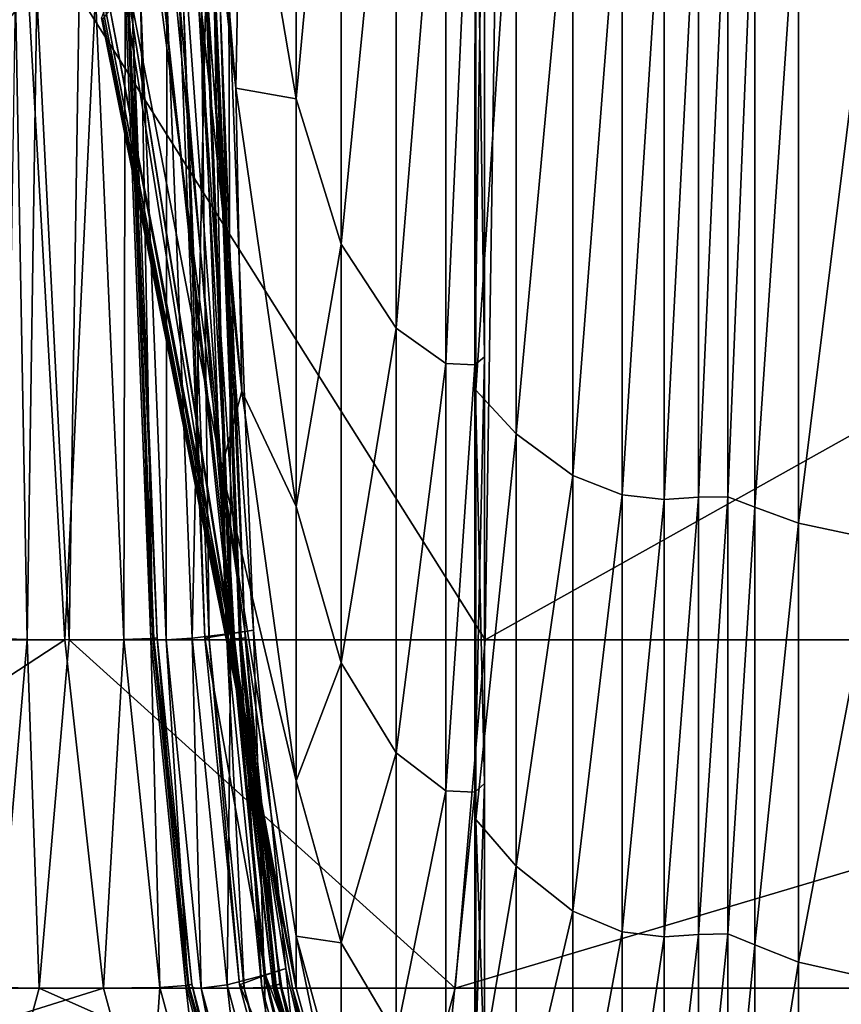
# Model space of a CAD drawing. Header units: millimetres. Extents: x 2387 to 13955, y -4964 to 364.
# Tile 283 of 656: x 7073 to 7088, y -4953 to -4935. Entities that reach past the tile are written whole.
import ezdxf

# ---------------------------------------------------------------- set-up
doc = ezdxf.new("R2010")
doc.units = ezdxf.units.MM
doc.header["$MEASUREMENT"] = 0
doc.layers.add('Predefinito', color=7, linetype='Continuous', true_color=0x000000)

msp = doc.modelspace()

# ---------------------------------------------------------------- linework, layer by layer
at = {"layer": 'Predefinito'}
for points in [[(7075.229, -4919.074, 1163.713), (7074.786, -4919.768, 1154.252), (7076.632, -4935.862, 1145.532)], [(7076.632, -4935.862, 1145.532), (7076.743, -4930.193, 1161.208), (7075.229, -4919.074, 1163.713)], [(7074.786, -4919.768, 1154.252), (7075.229, -4927.177, 1137.242), (7076.743, -4941.425, 1124.561)], [(7076.743, -4941.425, 1124.561), (7076.632, -4935.862, 1145.532), (7074.786, -4919.768, 1154.252)], [(7073.42, -4920.154, 1120.984), (7074.061, -4930.869, 1086.335), (7076.366, -4942.845, 1094.338)], [(7076.366, -4942.845, 1094.338), (7074.334, -4921.906, 1131.363), (7073.42, -4920.154, 1120.984)], [(7075.229, -4927.177, 1137.242), (7074.334, -4921.906, 1131.363), (7076.366, -4942.845, 1094.338)], [(7076.743, -4930.193, 1161.208), (7077.737, -4936.057, 1161.528), (7077.737, -4924.818, 1177.881)], [(7078.563, -4927.177, 1179.765), (7077.737, -4924.818, 1177.881), (7077.737, -4936.057, 1161.528)], [(7076.366, -4942.845, 1094.338), (7076.743, -4941.425, 1124.561), (7075.229, -4927.177, 1137.242)], [(7077.737, -4936.057, 1161.528), (7078.563, -4938.727, 1162.958), (7078.563, -4927.177, 1179.765)], [(7079.573, -4928.535, 1180.85), (7078.563, -4927.177, 1179.765), (7078.563, -4938.727, 1162.958)], [(7078.563, -4938.727, 1162.958), (7079.573, -4940.265, 1163.781), (7079.573, -4928.535, 1180.85)], [(7080.486, -4929.113, 1181.312), (7079.573, -4928.535, 1180.85), (7079.573, -4940.265, 1163.781)], [(7081.02, -4940.94, 1164.142), (7081.193, -4940.791, 1164.063), (7081.194, -4929.001, 1181.224)], [(7081.194, -4929.001, 1181.224), (7081.021, -4929.131, 1181.327), (7081.02, -4940.94, 1164.142)], [(7081.021, -4929.131, 1181.327), (7081.194, -4929.001, 1181.224), (7081.193, -4940.791, 1164.063)], [(7079.573, -4940.265, 1163.781), (7080.486, -4940.919, 1164.132), (7080.486, -4929.113, 1181.312)], [(7081.021, -4929.131, 1181.327), (7080.486, -4929.113, 1181.312), (7080.486, -4940.919, 1164.132)], [(7080.486, -4940.919, 1164.132), (7081.02, -4940.94, 1164.142), (7081.021, -4929.131, 1181.327)], [(7081.036, -4929.542, 1181.654), (7081.021, -4929.131, 1181.327), (7081.02, -4940.94, 1164.142)], [(7081.193, -4940.791, 1164.063), (7081.02, -4940.94, 1164.142), (7081.021, -4929.131, 1181.327)], [(7081.02, -4940.94, 1164.142), (7081.036, -4941.405, 1164.391), (7081.036, -4929.542, 1181.654)], [(7081.776, -4930.25, 1182.22), (7081.036, -4929.542, 1181.654), (7081.036, -4941.405, 1164.391)], [(7077.737, -4936.057, 1161.528), (7076.743, -4930.193, 1161.208), (7076.632, -4935.862, 1145.532)], [(7081.036, -4941.405, 1164.391), (7081.776, -4942.207, 1164.821), (7081.776, -4930.25, 1182.22)], [(7082.813, -4930.927, 1182.76), (7081.776, -4930.25, 1182.22), (7081.776, -4942.207, 1164.821)], [(7074.061, -4930.869, 1086.335), (7074.244, -4934.443, 1032.956), (7076.497, -4946.061, 1032.982)], [(7076.497, -4946.061, 1032.982), (7076.366, -4942.845, 1094.338), (7074.061, -4930.869, 1086.335)], [(7081.776, -4942.207, 1164.821), (7082.813, -4942.973, 1165.231), (7082.813, -4930.927, 1182.76)], [(7083.719, -4931.239, 1183.01), (7082.813, -4930.927, 1182.76), (7082.813, -4942.973, 1165.231)], [(7082.813, -4942.973, 1165.231), (7083.719, -4943.327, 1165.421), (7083.719, -4931.239, 1183.01)], [(7084.491, -4931.314, 1183.07), (7083.719, -4931.239, 1183.01), (7083.719, -4943.327, 1165.421)], [(7083.719, -4943.327, 1165.421), (7084.491, -4943.412, 1165.466), (7084.491, -4931.314, 1183.07)], [(7084.491, -4943.412, 1165.466), (7085.124, -4943.37, 1165.444), (7085.124, -4931.278, 1183.041)], [(7085.124, -4931.278, 1183.041), (7084.491, -4931.314, 1183.07), (7084.491, -4943.412, 1165.466)], [(7085.124, -4943.37, 1165.444), (7085.663, -4943.363, 1165.44), (7085.663, -4931.272, 1183.037)], [(7085.663, -4931.272, 1183.037), (7085.124, -4931.278, 1183.041), (7085.124, -4943.37, 1165.444)], [(7086.157, -4931.439, 1183.17), (7085.663, -4931.272, 1183.037), (7085.663, -4943.363, 1165.44)], [(7085.663, -4943.363, 1165.44), (7086.157, -4943.552, 1165.542), (7086.157, -4931.439, 1183.17)], [(7086.959, -4931.699, 1183.396), (7086.157, -4931.439, 1183.17), (7086.157, -4943.552, 1165.542)], [(7086.157, -4943.552, 1165.542), (7086.959, -4943.847, 1165.699), (7086.959, -4931.699, 1183.396)], [(7088.424, -4931.972, 1183.671), (7086.959, -4931.699, 1183.396), (7086.959, -4943.847, 1165.699)], [(7086.959, -4943.847, 1165.699), (7088.424, -4944.156, 1165.865), (7088.424, -4931.972, 1183.671)], [(7076.501, -4934.077, 789.338), (7076.079, -4934.103, 789.281), (7076.538, -4945.87, 789.279)], [(7076.103, -4934.103, 789.49), (7076.501, -4934.077, 789.338), (7076.954, -4945.811, 789.336)], [(7076.538, -4945.87, 789.279), (7076.954, -4945.811, 789.336), (7076.501, -4934.077, 789.338)], [(7072.828, -4934.156, 775.519), (7062.077, -4934.156, 730.32), (7062.944, -4945.989, 730.311)], [(7062.944, -4945.989, 730.311), (7073.492, -4945.989, 775.509), (7072.828, -4934.156, 775.519)], [(7072.8, -4945.985, 435.732), (7072.411, -4945.968, 433.922), (7072.59, -4934.148, 433.914)], [(7072.59, -4934.148, 433.914), (7072.981, -4934.155, 435.723), (7072.8, -4945.985, 435.732)], [(7073.573, -4945.99, 440.836), (7072.8, -4945.985, 435.732), (7072.981, -4934.155, 435.723)], [(7074.055, -4934.153, 780.565), (7072.828, -4934.156, 775.519), (7073.492, -4945.989, 775.509)], [(7072.981, -4934.155, 435.723), (7073.755, -4934.156, 440.823), (7073.573, -4945.99, 440.836)], [(7073.492, -4945.989, 775.509), (7074.574, -4945.983, 780.558), (7074.055, -4934.153, 780.565)], [(7081.205, -4945.989, 486.021), (7073.573, -4945.99, 440.836), (7073.755, -4934.156, 440.823)], [(7073.755, -4934.156, 440.823), (7081.386, -4934.156, 486.009), (7081.205, -4945.989, 486.021)], [(7074.602, -4934.145, 782.35), (7074.055, -4934.153, 780.565), (7074.574, -4945.983, 780.558)], [(7074.326, -4934.424, 844.542), (7074.666, -4934.223, 817.219), (7076.553, -4946.006, 817.224)], [(7074.574, -4945.983, 780.558), (7075.071, -4945.964, 782.344), (7074.602, -4934.145, 782.35)], [(7074.72, -4934.139, 782.519), (7074.602, -4934.145, 782.35), (7075.071, -4945.964, 782.344)], [(7074.638, -4934.153, 783.667), (7074.659, -4934.145, 782.715), (7075.128, -4945.964, 782.71)], [(7074.878, -4934.156, 786.099), (7074.638, -4934.153, 783.667), (7075.11, -4945.983, 783.661)], [(7075.128, -4945.964, 782.71), (7075.11, -4945.983, 783.661), (7074.638, -4934.153, 783.667)], [(7074.659, -4934.145, 782.715), (7074.72, -4934.139, 782.519), (7075.188, -4945.952, 782.513)], [(7075.188, -4945.952, 782.513), (7075.128, -4945.964, 782.71), (7074.659, -4934.145, 782.715)], [(7074.666, -4934.223, 817.219), (7075.305, -4934.156, 803.576), (7076.565, -4945.989, 803.575)], [(7076.565, -4945.989, 803.575), (7076.553, -4946.006, 817.224), (7074.666, -4934.223, 817.219)], [(7075.071, -4945.964, 782.344), (7075.188, -4945.952, 782.513), (7074.72, -4934.139, 782.519)], [(7075.363, -4934.143, 788.481), (7074.878, -4934.156, 786.099), (7075.35, -4945.989, 786.094)], [(7075.11, -4945.983, 783.661), (7075.35, -4945.989, 786.094), (7074.878, -4934.156, 786.099)], [(7075.305, -4934.156, 803.576), (7075.937, -4934.153, 798.425), (7076.607, -4945.983, 798.423)], [(7076.607, -4945.983, 798.423), (7076.565, -4945.989, 803.575), (7075.305, -4934.156, 803.576)], [(7075.35, -4945.989, 786.094), (7075.832, -4945.959, 788.477), (7075.363, -4934.143, 788.481)], [(7076.079, -4934.103, 789.281), (7075.363, -4934.143, 788.481), (7075.832, -4945.959, 788.477)], [(7075.59, -4934.143, 790.433), (7076.103, -4934.103, 789.49), (7076.563, -4945.87, 789.488)], [(7075.666, -4934.156, 792.863), (7075.59, -4934.143, 790.433), (7076.06, -4945.959, 790.43)], [(7076.563, -4945.87, 789.488), (7076.06, -4945.959, 790.43), (7075.59, -4934.143, 790.433)], [(7075.992, -4934.153, 795.286), (7075.666, -4934.156, 792.863), (7076.139, -4945.989, 792.861)], [(7076.06, -4945.959, 790.43), (7076.139, -4945.989, 792.861), (7075.666, -4934.156, 792.863)], [(7075.832, -4945.959, 788.477), (7076.538, -4945.87, 789.279), (7076.079, -4934.103, 789.281)], [(7075.937, -4934.153, 798.425), (7076.259, -4934.145, 796.575), (7076.73, -4945.964, 796.574)], [(7076.73, -4945.964, 796.574), (7076.607, -4945.983, 798.423), (7075.937, -4934.153, 798.425)], [(7076.231, -4934.145, 796.206), (7075.992, -4934.153, 795.286), (7076.464, -4945.983, 795.284)], [(7076.139, -4945.989, 792.861), (7076.464, -4945.983, 795.284), (7075.992, -4934.153, 795.286)], [(7076.954, -4945.811, 789.336), (7076.563, -4945.87, 789.488), (7076.103, -4934.103, 789.49)], [(7076.336, -4934.139, 796.384), (7076.231, -4934.145, 796.206), (7076.701, -4945.964, 796.205)], [(7076.464, -4945.983, 795.284), (7076.701, -4945.964, 796.205), (7076.231, -4934.145, 796.206)], [(7076.259, -4934.145, 796.575), (7076.336, -4934.139, 796.384), (7076.805, -4945.951, 796.383)], [(7076.805, -4945.951, 796.383), (7076.73, -4945.964, 796.574), (7076.259, -4934.145, 796.575)], [(7076.701, -4945.964, 796.205), (7076.805, -4945.951, 796.383), (7076.336, -4934.139, 796.384)], [(7102.35, -4934.156, 608.077), (7102.166, -4945.989, 608.078), (7081.205, -4945.989, 486.021)], [(7081.205, -4945.989, 486.021), (7081.386, -4934.156, 486.009), (7102.35, -4934.156, 608.077)], [(7074.19, -4934.594, 881.602), (7074.326, -4934.424, 844.542), (7076.517, -4946.056, 844.562)], [(7074.244, -4934.443, 1032.956), (7074.203, -4934.476, 974.46), (7076.486, -4946.069, 974.471)], [(7076.486, -4946.069, 974.471), (7076.497, -4946.061, 1032.982), (7074.244, -4934.443, 1032.956)], [(7076.553, -4946.006, 817.224), (7076.517, -4946.056, 844.562), (7074.326, -4934.424, 844.542)], [(7074.203, -4934.476, 974.46), (7074.167, -4934.569, 924.458), (7076.477, -4946.093, 924.479)], [(7074.167, -4934.569, 924.458), (7074.19, -4934.594, 881.602), (7076.483, -4946.099, 881.633)], [(7076.483, -4946.099, 881.633), (7076.477, -4946.093, 924.479), (7074.167, -4934.569, 924.458)], [(7076.517, -4946.056, 844.562), (7076.483, -4946.099, 881.633), (7074.19, -4934.594, 881.602)], [(7076.477, -4946.093, 924.479), (7076.486, -4946.069, 974.471), (7074.203, -4934.476, 974.46)], [(7077.737, -4943.543, 1143.438), (7076.632, -4935.862, 1145.532), (7076.743, -4941.425, 1124.561)], [(7076.632, -4935.862, 1145.532), (7077.737, -4943.543, 1143.438), (7077.737, -4936.057, 1161.528)], [(7078.563, -4938.727, 1162.958), (7077.737, -4936.057, 1161.528), (7077.737, -4943.543, 1143.438)], [(7077.737, -4943.543, 1143.438), (7078.563, -4946.41, 1144.443), (7078.563, -4938.727, 1162.958)], [(7079.573, -4940.265, 1163.781), (7078.563, -4938.727, 1162.958), (7078.563, -4946.41, 1144.443)], [(7078.563, -4946.41, 1144.443), (7079.573, -4948.06, 1145.021), (7079.573, -4940.265, 1163.781)], [(7080.486, -4940.919, 1164.132), (7079.573, -4940.265, 1163.781), (7079.573, -4948.06, 1145.021)], [(7079.573, -4948.06, 1145.021), (7080.486, -4948.763, 1145.268), (7080.486, -4940.919, 1164.132)], [(7081.02, -4940.94, 1164.142), (7080.486, -4940.919, 1164.132), (7080.486, -4948.763, 1145.268)], [(7080.486, -4948.763, 1145.268), (7081.02, -4948.784, 1145.275), (7081.02, -4940.94, 1164.142)], [(7081.02, -4940.94, 1164.142), (7081.193, -4940.791, 1164.063), (7081.193, -4948.625, 1145.22)], [(7081.193, -4940.791, 1164.063), (7081.02, -4940.94, 1164.142), (7081.02, -4948.784, 1145.275)], [(7081.02, -4948.784, 1145.275), (7081.193, -4948.625, 1145.22), (7081.193, -4940.791, 1164.063)], [(7081.193, -4948.625, 1145.22), (7081.02, -4948.784, 1145.275), (7081.02, -4940.94, 1164.142)], [(7081.036, -4941.405, 1164.391), (7081.02, -4940.94, 1164.142), (7081.02, -4948.784, 1145.275)], [(7077.737, -4948.576, 1120.827), (7076.743, -4941.425, 1124.561), (7076.366, -4942.845, 1094.338)], [(7076.743, -4941.425, 1124.561), (7077.737, -4948.576, 1120.827), (7077.737, -4943.543, 1143.438)], [(7081.02, -4948.784, 1145.275), (7081.036, -4949.284, 1145.45), (7081.036, -4941.405, 1164.391)], [(7081.776, -4942.207, 1164.821), (7081.036, -4941.405, 1164.391), (7081.036, -4949.284, 1145.45)], [(7081.036, -4949.284, 1145.45), (7081.776, -4950.145, 1145.752), (7081.776, -4942.207, 1164.821)], [(7082.813, -4942.973, 1165.231), (7081.776, -4942.207, 1164.821), (7081.776, -4950.145, 1145.752)], [(7076.366, -4942.845, 1094.338), (7077.737, -4951.43, 1086.455), (7077.737, -4948.576, 1120.827)], [(7077.737, -4952.382, 1033.083), (7077.737, -4951.43, 1086.455), (7076.366, -4942.845, 1094.338)], [(7076.366, -4942.845, 1094.338), (7076.497, -4946.061, 1032.982), (7077.737, -4952.382, 1033.083)], [(7081.776, -4950.145, 1145.752), (7082.813, -4950.967, 1146.04), (7082.813, -4942.973, 1165.231)], [(7083.719, -4943.327, 1165.421), (7082.813, -4942.973, 1165.231), (7082.813, -4950.967, 1146.04)], [(7082.813, -4950.967, 1146.04), (7083.719, -4951.347, 1146.174), (7083.719, -4943.327, 1165.421)], [(7084.491, -4943.412, 1165.466), (7083.719, -4943.327, 1165.421), (7083.719, -4951.347, 1146.174)], [(7083.719, -4951.347, 1146.174), (7084.491, -4951.439, 1146.205), (7084.491, -4943.412, 1165.466)], [(7085.124, -4943.37, 1165.444), (7084.491, -4943.412, 1165.466), (7084.491, -4951.439, 1146.205)], [(7084.491, -4951.439, 1146.205), (7085.124, -4951.394, 1146.19), (7085.124, -4943.37, 1165.444)], [(7085.663, -4943.363, 1165.44), (7085.124, -4943.37, 1165.444), (7085.124, -4951.394, 1146.19)], [(7085.124, -4951.394, 1146.19), (7085.663, -4951.386, 1146.187), (7085.663, -4943.363, 1165.44)], [(7086.157, -4943.552, 1165.542), (7085.663, -4943.363, 1165.44), (7085.663, -4951.386, 1146.187)], [(7078.563, -4946.41, 1144.443), (7077.737, -4943.543, 1143.438), (7077.737, -4948.576, 1120.827)], [(7085.663, -4951.386, 1146.187), (7086.157, -4951.589, 1146.259), (7086.157, -4943.552, 1165.542)], [(7086.959, -4943.847, 1165.699), (7086.157, -4943.552, 1165.542), (7086.157, -4951.589, 1146.259)], [(7086.157, -4951.589, 1146.259), (7086.959, -4951.906, 1146.369), (7086.959, -4943.847, 1165.699)], [(7088.424, -4944.156, 1165.865), (7086.959, -4943.847, 1165.699), (7086.959, -4951.906, 1146.369)], [(7086.959, -4951.906, 1146.369), (7088.424, -4952.238, 1146.486), (7088.424, -4944.156, 1165.865)], [(7076.954, -4945.811, 789.336), (7076.538, -4945.87, 789.279), (7077.151, -4952.141, 789.282)], [(7076.563, -4945.87, 789.488), (7076.954, -4945.811, 789.336), (7077.549, -4952.021, 789.341)], [(7077.151, -4952.141, 789.282), (7077.549, -4952.021, 789.341), (7076.954, -4945.811, 789.336)], [(7073.492, -4945.989, 775.509), (7062.944, -4945.989, 730.311), (7063.723, -4952.382, 730.308)], [(7063.723, -4952.382, 730.308), (7074.203, -4952.382, 775.505), (7073.492, -4945.989, 775.509)], [(7072.411, -4945.968, 433.922), (7072.8, -4945.985, 435.732), (7072.251, -4952.371, 435.735)], [(7073.023, -4952.383, 440.84), (7072.251, -4952.371, 435.735), (7072.8, -4945.985, 435.732)], [(7072.8, -4945.985, 435.732), (7073.573, -4945.99, 440.836), (7073.023, -4952.383, 440.84)], [(7080.655, -4952.382, 486.025), (7073.023, -4952.383, 440.84), (7073.573, -4945.99, 440.836)], [(7074.574, -4945.983, 780.558), (7073.492, -4945.989, 775.509), (7074.203, -4952.382, 775.505)], [(7073.573, -4945.99, 440.836), (7081.205, -4945.989, 486.021), (7080.655, -4952.382, 486.025)], [(7074.203, -4952.382, 775.505), (7075.235, -4952.369, 780.555), (7074.574, -4945.983, 780.558)], [(7075.071, -4945.964, 782.344), (7074.574, -4945.983, 780.558), (7075.235, -4952.369, 780.555)], [(7075.188, -4945.952, 782.513), (7075.071, -4945.964, 782.344), (7075.711, -4952.331, 782.343)], [(7075.235, -4952.369, 780.555), (7075.711, -4952.331, 782.343), (7075.071, -4945.964, 782.344)], [(7075.11, -4945.983, 783.661), (7075.128, -4945.964, 782.71), (7075.768, -4952.331, 782.709)], [(7075.35, -4945.989, 786.094), (7075.11, -4945.983, 783.661), (7075.755, -4952.369, 783.66)], [(7075.768, -4952.331, 782.709), (7075.755, -4952.369, 783.66), (7075.11, -4945.983, 783.661)], [(7075.128, -4945.964, 782.71), (7075.188, -4945.952, 782.513), (7075.824, -4952.306, 782.513)], [(7075.824, -4952.306, 782.513), (7075.768, -4952.331, 782.709), (7075.128, -4945.964, 782.71)], [(7075.711, -4952.331, 782.343), (7075.824, -4952.306, 782.513), (7075.188, -4945.952, 782.513)], [(7075.832, -4945.959, 788.477), (7075.35, -4945.989, 786.094), (7075.997, -4952.382, 786.093)], [(7075.755, -4952.369, 783.66), (7075.997, -4952.382, 786.093), (7075.35, -4945.989, 786.094)], [(7076.538, -4945.87, 789.279), (7075.832, -4945.959, 788.477), (7076.471, -4952.321, 788.477)], [(7075.997, -4952.382, 786.093), (7076.471, -4952.321, 788.477), (7075.832, -4945.959, 788.477)], [(7076.06, -4945.959, 790.43), (7076.563, -4945.87, 789.488), (7077.175, -4952.141, 789.491)], [(7076.139, -4945.989, 792.861), (7076.06, -4945.959, 790.43), (7076.698, -4952.321, 790.43)], [(7077.175, -4952.141, 789.491), (7076.698, -4952.321, 790.43), (7076.06, -4945.959, 790.43)], [(7076.464, -4945.983, 795.284), (7076.139, -4945.989, 792.861), (7076.786, -4952.382, 792.86)], [(7076.698, -4952.321, 790.43), (7076.786, -4952.382, 792.86), (7076.139, -4945.989, 792.861)], [(7076.701, -4945.964, 796.205), (7076.464, -4945.983, 795.284), (7077.11, -4952.369, 795.283)], [(7076.786, -4952.382, 792.86), (7077.11, -4952.369, 795.283), (7076.464, -4945.983, 795.284)], [(7076.471, -4952.321, 788.477), (7077.151, -4952.141, 789.282), (7076.538, -4945.87, 789.279)], [(7077.737, -4952.382, 844.616), (7076.517, -4946.056, 844.562), (7076.553, -4946.006, 817.224)], [(7076.553, -4946.006, 817.224), (7076.565, -4945.989, 803.575), (7077.475, -4952.382, 803.575)], [(7076.553, -4946.006, 817.224), (7077.672, -4952.382, 817.237), (7077.737, -4952.382, 844.616)], [(7077.475, -4952.382, 803.575), (7077.672, -4952.382, 817.237), (7076.553, -4946.006, 817.224)], [(7077.549, -4952.021, 789.341), (7077.175, -4952.141, 789.491), (7076.563, -4945.87, 789.488)], [(7076.565, -4945.989, 803.575), (7076.607, -4945.983, 798.423), (7077.318, -4952.369, 798.423)], [(7077.318, -4952.369, 798.423), (7077.475, -4952.382, 803.575), (7076.565, -4945.989, 803.575)], [(7076.607, -4945.983, 798.423), (7076.73, -4945.964, 796.574), (7077.37, -4952.331, 796.574)], [(7077.37, -4952.331, 796.574), (7077.318, -4952.369, 798.423), (7076.607, -4945.983, 798.423)], [(7076.805, -4945.951, 796.383), (7076.701, -4945.964, 796.205), (7077.341, -4952.331, 796.205)], [(7077.11, -4952.369, 795.283), (7077.341, -4952.331, 796.205), (7076.701, -4945.964, 796.205)], [(7076.73, -4945.964, 796.574), (7076.805, -4945.951, 796.383), (7077.441, -4952.305, 796.383)], [(7077.441, -4952.305, 796.383), (7077.37, -4952.331, 796.574), (7076.73, -4945.964, 796.574)], [(7077.341, -4952.331, 796.205), (7077.441, -4952.305, 796.383), (7076.805, -4945.951, 796.383)], [(7102.166, -4945.989, 608.078), (7101.616, -4952.382, 608.078), (7080.655, -4952.382, 486.025)], [(7080.655, -4952.382, 486.025), (7081.205, -4945.989, 486.021), (7102.166, -4945.989, 608.078)], [(7076.486, -4946.069, 974.471), (7076.477, -4946.093, 924.479), (7077.737, -4952.382, 924.532)], [(7077.737, -4952.382, 881.713), (7077.737, -4952.382, 924.532), (7076.477, -4946.093, 924.479)], [(7076.477, -4946.093, 924.479), (7076.483, -4946.099, 881.633), (7077.737, -4952.382, 881.713)], [(7077.737, -4952.382, 881.713), (7076.483, -4946.099, 881.633), (7076.517, -4946.056, 844.562)], [(7076.497, -4946.061, 1032.982), (7076.486, -4946.069, 974.471), (7077.737, -4952.382, 974.51)], [(7077.737, -4952.382, 924.532), (7077.737, -4952.382, 974.51), (7076.486, -4946.069, 974.471)], [(7077.737, -4952.382, 974.51), (7077.737, -4952.382, 1033.083), (7076.497, -4946.061, 1032.982)], [(7076.517, -4946.056, 844.562), (7077.737, -4952.382, 844.616), (7077.737, -4952.382, 881.713)], [(7077.737, -4948.576, 1120.827), (7078.563, -4951.547, 1121.437), (7078.563, -4946.41, 1144.443)], [(7079.573, -4948.06, 1145.021), (7078.563, -4946.41, 1144.443), (7078.563, -4951.547, 1121.437)], [(7078.563, -4951.547, 1121.437), (7079.573, -4953.257, 1121.788), (7079.573, -4948.06, 1145.021)], [(7080.486, -4948.763, 1145.268), (7079.573, -4948.06, 1145.021), (7079.573, -4953.257, 1121.788)], [(7078.563, -4951.547, 1121.437), (7077.737, -4948.576, 1120.827), (7077.737, -4951.43, 1086.455)], [(7081.019, -4954.005, 1121.942), (7081.192, -4953.839, 1121.908), (7081.193, -4948.625, 1145.22)], [(7081.193, -4948.625, 1145.22), (7081.02, -4948.784, 1145.275), (7081.019, -4954.005, 1121.942)], [(7081.02, -4948.784, 1145.275), (7081.193, -4948.625, 1145.22), (7081.192, -4953.839, 1121.908)], [(7079.573, -4953.257, 1121.788), (7080.485, -4953.984, 1121.938), (7080.486, -4948.763, 1145.268)], [(7081.02, -4948.784, 1145.275), (7080.486, -4948.763, 1145.268), (7080.485, -4953.984, 1121.938)], [(7080.485, -4953.984, 1121.938), (7081.019, -4954.005, 1121.942), (7081.02, -4948.784, 1145.275)], [(7081.036, -4949.284, 1145.45), (7081.02, -4948.784, 1145.275), (7081.019, -4954.005, 1121.942)], [(7081.192, -4953.839, 1121.908), (7081.019, -4954.005, 1121.942), (7081.02, -4948.784, 1145.275)], [(7081.019, -4954.005, 1121.942), (7081.036, -4954.525, 1122.048), (7081.036, -4949.284, 1145.45)], [(7081.776, -4950.145, 1145.752), (7081.036, -4949.284, 1145.45), (7081.036, -4954.525, 1122.048)], [(7081.036, -4954.525, 1122.048), (7081.776, -4955.418, 1122.232), (7081.776, -4950.145, 1145.752)], [(7082.813, -4950.967, 1146.04), (7081.776, -4950.145, 1145.752), (7081.776, -4955.418, 1122.232)], [(7081.776, -4955.418, 1122.232), (7082.813, -4956.269, 1122.407), (7082.813, -4950.967, 1146.04)], [(7083.719, -4951.347, 1146.174), (7082.813, -4950.967, 1146.04), (7082.813, -4956.269, 1122.407)], [(7077.737, -4951.43, 1086.455), (7078.563, -4954.445, 1086.751), (7078.563, -4951.547, 1121.437)], [(7077.737, -4951.43, 1086.455), (7077.737, -4952.382, 1033.083), (7078.563, -4955.411, 1033.198)], [(7078.563, -4955.411, 1033.198), (7078.563, -4954.445, 1086.751), (7077.737, -4951.43, 1086.455)], [(7082.813, -4956.269, 1122.407), (7083.719, -4956.663, 1122.488), (7083.719, -4951.347, 1146.174)], [(7084.491, -4951.439, 1146.205), (7083.719, -4951.347, 1146.174), (7083.719, -4956.663, 1122.488)], [(7083.719, -4956.663, 1122.488), (7084.491, -4956.758, 1122.507), (7084.491, -4951.439, 1146.205)], [(7084.491, -4956.758, 1122.507), (7085.123, -4956.711, 1122.497), (7085.124, -4951.394, 1146.19)], [(7085.124, -4951.394, 1146.19), (7084.491, -4951.439, 1146.205), (7084.491, -4956.758, 1122.507)], [(7085.123, -4956.711, 1122.497), (7085.663, -4956.702, 1122.496), (7085.663, -4951.386, 1146.187)], [(7085.663, -4951.386, 1146.187), (7085.124, -4951.394, 1146.19), (7085.123, -4956.711, 1122.497)], [(7086.157, -4951.589, 1146.259), (7085.663, -4951.386, 1146.187), (7085.663, -4956.702, 1122.496)], [(7079.573, -4953.257, 1121.788), (7078.563, -4951.547, 1121.437), (7078.563, -4954.445, 1086.751)], [(7085.663, -4956.702, 1122.496), (7086.157, -4956.913, 1122.539), (7086.157, -4951.589, 1146.259)], [(7086.959, -4951.906, 1146.369), (7086.157, -4951.589, 1146.259), (7086.157, -4956.913, 1122.539)], [(7086.157, -4956.913, 1122.539), (7086.959, -4957.242, 1122.606), (7086.959, -4951.906, 1146.369)], [(7088.424, -4952.238, 1146.486), (7086.959, -4951.906, 1146.369), (7086.959, -4957.242, 1122.606)], [(7077.151, -4952.141, 789.282), (7076.471, -4952.321, 788.477), (7077.266, -4955.309, 788.481)], [(7076.698, -4952.321, 790.43), (7077.175, -4952.141, 789.491), (7077.877, -4955.004, 789.505)], [(7077.549, -4952.021, 789.341), (7077.151, -4952.141, 789.282), (7077.852, -4955.004, 789.296)], [(7077.266, -4955.309, 788.481), (7077.852, -4955.004, 789.296), (7077.151, -4952.141, 789.282)], [(7077.175, -4952.141, 789.491), (7077.549, -4952.021, 789.341), (7078.188, -4954.801, 789.363)], [(7078.188, -4954.801, 789.363), (7077.877, -4955.004, 789.505), (7077.175, -4952.141, 789.491)], [(7077.852, -4955.004, 789.296), (7078.188, -4954.801, 789.363), (7077.549, -4952.021, 789.341)], [(7075.711, -4952.331, 782.343), (7075.235, -4952.369, 780.555), (7076.055, -4955.389, 780.556)], [(7075.824, -4952.306, 782.513), (7075.711, -4952.331, 782.343), (7076.511, -4955.325, 782.347)], [(7076.055, -4955.389, 780.556), (7076.511, -4955.325, 782.347), (7075.711, -4952.331, 782.343)], [(7075.755, -4952.369, 783.66), (7075.768, -4952.331, 782.709), (7076.568, -4955.325, 782.713)], [(7075.768, -4952.331, 782.709), (7075.824, -4952.306, 782.513), (7076.611, -4955.282, 782.519)], [(7076.611, -4955.282, 782.519), (7076.568, -4955.325, 782.713), (7075.768, -4952.331, 782.709)], [(7076.511, -4955.325, 782.347), (7076.611, -4955.282, 782.519), (7075.824, -4952.306, 782.513)], [(7076.471, -4952.321, 788.477), (7075.997, -4952.382, 786.093), (7076.823, -4955.411, 786.093)], [(7076.823, -4955.411, 786.093), (7077.266, -4955.309, 788.481), (7076.471, -4952.321, 788.477)], [(7076.786, -4952.382, 792.86), (7076.698, -4952.321, 790.43), (7077.493, -4955.309, 790.434)], [(7077.877, -4955.004, 789.505), (7077.493, -4955.309, 790.434), (7076.698, -4952.321, 790.43)], [(7077.341, -4952.331, 796.205), (7077.11, -4952.369, 795.283), (7077.929, -4955.389, 795.284)], [(7077.318, -4952.369, 798.423), (7077.37, -4952.331, 796.574), (7078.169, -4955.325, 796.576)], [(7077.441, -4952.305, 796.383), (7077.341, -4952.331, 796.205), (7078.141, -4955.325, 796.207)], [(7077.929, -4955.389, 795.284), (7078.141, -4955.325, 796.207), (7077.341, -4952.331, 796.205)], [(7077.37, -4952.331, 796.574), (7077.441, -4952.305, 796.383), (7078.227, -4955.281, 796.386)], [(7078.227, -4955.281, 796.386), (7078.169, -4955.325, 796.576), (7077.37, -4952.331, 796.574)], [(7078.141, -4955.325, 796.207), (7078.227, -4955.281, 796.386), (7077.441, -4952.305, 796.383)], [(7086.959, -4957.242, 1122.606), (7088.424, -4957.586, 1122.677), (7088.424, -4952.238, 1146.486)], [(7074.203, -4952.382, 775.505), (7063.723, -4952.382, 730.308), (7064.549, -4955.411, 730.308)], [(7064.549, -4955.411, 730.308), (7075.029, -4955.411, 775.505), (7074.203, -4952.382, 775.505)], [(7072.251, -4952.371, 435.735), (7073.023, -4952.383, 440.84), (7072.197, -4955.412, 440.84)], [(7079.828, -4955.411, 486.026), (7072.197, -4955.412, 440.84), (7073.023, -4952.383, 440.84)], [(7073.023, -4952.383, 440.84), (7080.655, -4952.382, 486.025), (7079.828, -4955.411, 486.026)], [(7075.235, -4952.369, 780.555), (7074.203, -4952.382, 775.505), (7075.029, -4955.411, 775.505)], [(7075.029, -4955.411, 775.505), (7076.055, -4955.389, 780.556), (7075.235, -4952.369, 780.555)], [(7075.997, -4952.382, 786.093), (7075.755, -4952.369, 783.66), (7076.575, -4955.389, 783.661)], [(7076.568, -4955.325, 782.713), (7076.575, -4955.389, 783.661), (7075.755, -4952.369, 783.66)], [(7076.575, -4955.389, 783.661), (7076.823, -4955.411, 786.093), (7075.997, -4952.382, 786.093)], [(7077.11, -4952.369, 795.283), (7076.786, -4952.382, 792.86), (7077.612, -4955.411, 792.86)], [(7077.493, -4955.309, 790.434), (7077.612, -4955.411, 792.86), (7076.786, -4952.382, 792.86)], [(7077.612, -4955.411, 792.86), (7077.929, -4955.389, 795.284), (7077.11, -4952.369, 795.283)], [(7077.475, -4952.382, 803.575), (7077.318, -4952.369, 798.423), (7078.137, -4955.389, 798.424)], [(7078.169, -4955.325, 796.576), (7078.137, -4955.389, 798.424), (7077.318, -4952.369, 798.423)], [(7078.137, -4955.389, 798.424), (7078.301, -4955.411, 803.575), (7077.475, -4952.382, 803.575)], [(7077.672, -4952.382, 817.237), (7077.475, -4952.382, 803.575), (7078.301, -4955.411, 803.575)], [(7078.563, -4955.411, 844.673), (7077.737, -4952.382, 844.616), (7077.672, -4952.382, 817.237)], [(7077.672, -4952.382, 817.237), (7078.498, -4955.411, 817.251), (7078.563, -4955.411, 844.673)], [(7078.301, -4955.411, 803.575), (7078.498, -4955.411, 817.251), (7077.672, -4952.382, 817.237)], [(7077.737, -4952.382, 844.616), (7078.563, -4955.411, 844.673), (7078.563, -4955.411, 881.8)], [(7078.563, -4955.411, 881.8), (7077.737, -4952.382, 881.713), (7077.737, -4952.382, 844.616)], [(7077.737, -4952.382, 924.532), (7077.737, -4952.382, 881.713), (7078.563, -4955.411, 881.8)], [(7078.563, -4955.411, 881.8), (7078.563, -4955.411, 924.59), (7077.737, -4952.382, 924.532)], [(7077.737, -4952.382, 974.51), (7077.737, -4952.382, 924.532), (7078.563, -4955.411, 924.59)], [(7078.563, -4955.411, 924.59), (7078.563, -4955.411, 974.553), (7077.737, -4952.382, 974.51)], [(7077.737, -4952.382, 1033.083), (7077.737, -4952.382, 974.51), (7078.563, -4955.411, 974.553)], [(7078.563, -4955.411, 974.553), (7078.563, -4955.411, 1033.198), (7077.737, -4952.382, 1033.083)], [(7101.616, -4952.382, 608.078), (7100.789, -4955.411, 608.078), (7079.828, -4955.411, 486.026)], [(7079.828, -4955.411, 486.026), (7080.655, -4952.382, 486.025), (7101.616, -4952.382, 608.078)]]:
    msp.add_3dface(points, dxfattribs=at)

doc.saveas('drawing.dxf')
